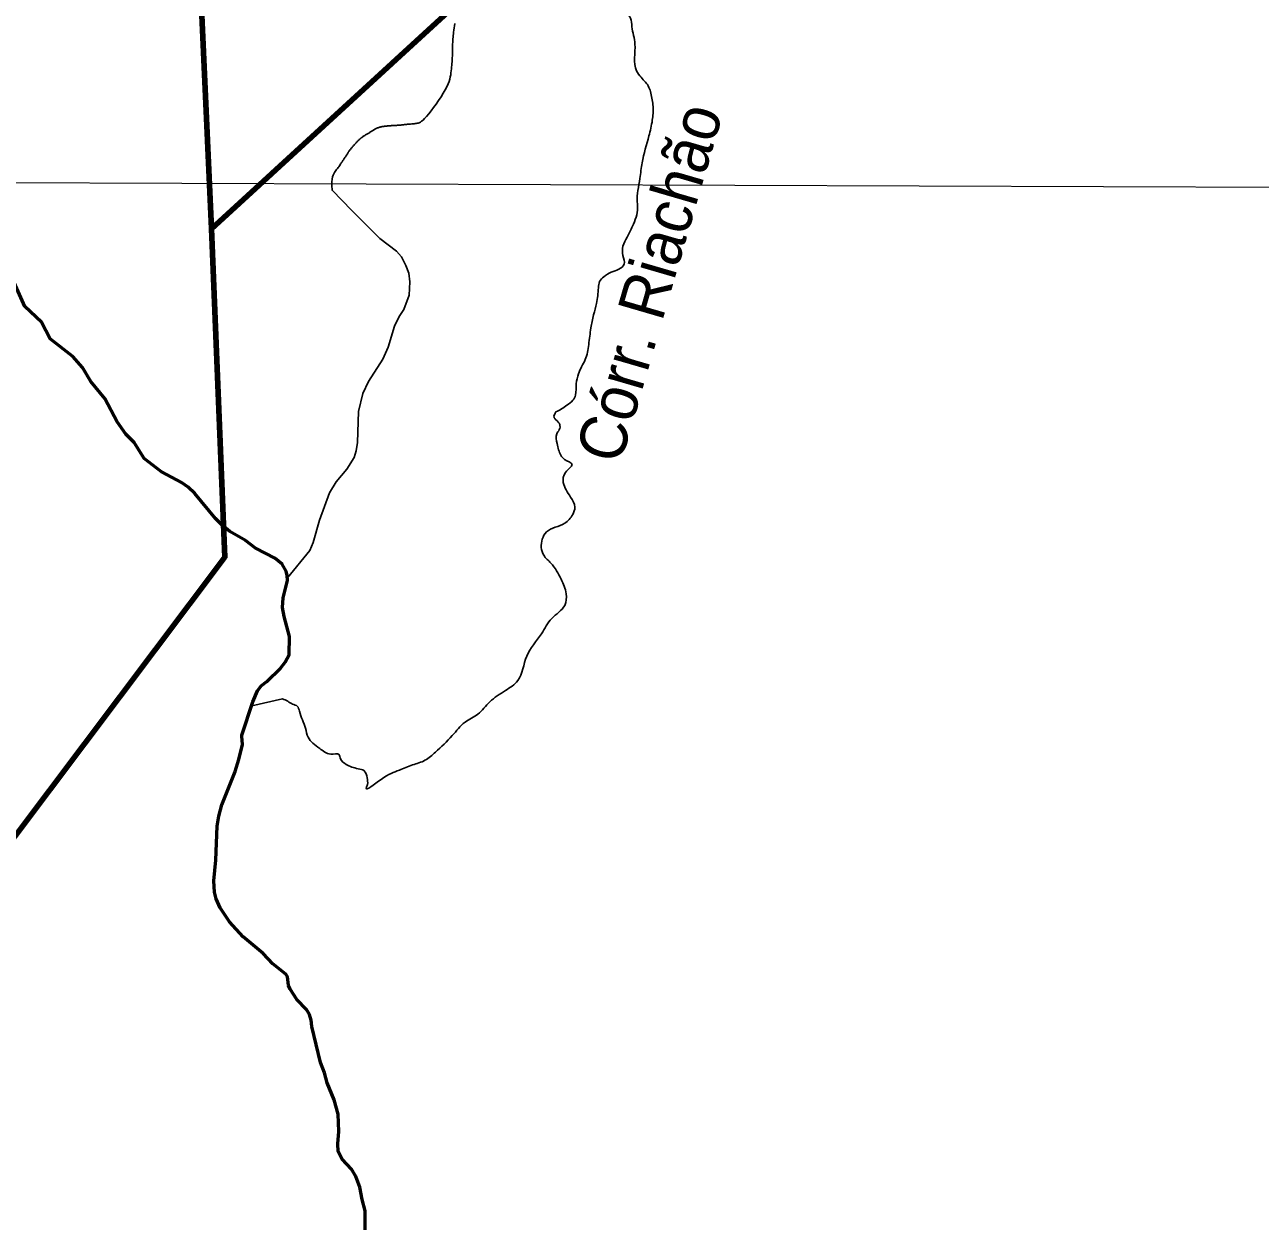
# Model space of a CAD drawing. Extents: x 553962 to 842807, y 8883888 to 9032388.
# Drawn here: x 703521 to 716676, y 8938306 to 8951050 of the extents above; entities that cross this region are included whole.
import ezdxf

# ---------------------------------------------------------------- set-up
doc = ezdxf.new("R2010")
doc.units = 0
doc.header["$LTSCALE"] = 200
for name, color, linetype, lineweight in [('1', 7, 'Continuous', 13), ('24', 7, 'Continuous', 25), ('9', 7, 'Continuous', 90)]:
    doc.layers.add(name, color=color, linetype=linetype, lineweight=lineweight)
doc.layers.add('49', color=7, linetype='Continuous')

msp = doc.modelspace()

# ---------------------------------------------------------------- linework, layer by layer
at = {"layer": '1'}
msp.add_line((565315.3, 8949866.8), (791497.7, 8949052.2), dxfattribs=at)
at = {"layer": '24'}
msp.add_line((706264.7, 8943870.5), (705937.8, 8943795.8), dxfattribs=at)
for points in [[(707335.3, 8949965.8), (707343.4, 8949967), (707351.5, 8949968.2), (707359.7, 8949969.2), (707368, 8949970.1), (707376.3, 8949971), (707384.6, 8949971.8), (707392.9, 8949972.5), (707401.3, 8949973.2), (707409.7, 8949973.8), (707418.2, 8949974.3), (707426.8, 8949974.9), (707435.5, 8949975.4), (707444.3, 8949975.9), (707453.3, 8949976.5), (707462.4, 8949977), (707471.6, 8949977.5), (707480.8, 8949978.1), (707490.1, 8949978.7), (707499.4, 8949979.3), (707508.7, 8949980.1), (707517.9, 8949980.8), (707527.1, 8949981.7), (707536.2, 8949982.6), (707545.5, 8949983.6), (707554.9, 8949984.6), (707564.5, 8949985.6), (707574.4, 8949986.7), (707584.7, 8949987.8), (707595.5, 8949988.9), (707606.7, 8949990), (707618.3, 8949991.1), (707630.1, 8949992.2), (707642.1, 8949993.3), (707654.1, 8949994.5), (707666, 8949995.7), (707677.6, 8949997), (707688.8, 8949998.3), (707699.6, 8949999.9), (707710.4, 8950002.2), (707721.5, 8950006), (707733.5, 8950012.1), (707746.8, 8950021), (707762, 8950033.6), (707779.3, 8950050.5), (707799.4, 8950072.5), (707822.3, 8950099.8), (707847.6, 8950131.9), (707874.3, 8950167.3), (707901.5, 8950205.1), (707928.3, 8950244.1), (707953.9, 8950283.2), (707977.4, 8950321.1), (707997.9, 8950356.8), (708014.7, 8950389.4), (708028.1, 8950419.1), (708038.5, 8950446.2), (708046.4, 8950471.1), (708052.2, 8950494.3), (708056.5, 8950516.3), (708059.6, 8950537.3), (708062.1, 8950557.8), (708064.2, 8950578.2), (708066.1, 8950598.2), (708067.8, 8950617.9), (708069.4, 8950636.8), (708070.7, 8950654.8), (708071.8, 8950671.8), (708072.8, 8950687.4), (708073.6, 8950701.6), (708074.2, 8950714.1), (708074.7, 8950725.1), (708075.1, 8950735), (708075.3, 8950743.8), (708075.5, 8950751.9), (708075.6, 8950759.5), (708075.7, 8950766.9), (708075.8, 8950774.2), (708075.9, 8950781.8), (708075.9, 8950789.6), (708076, 8950797.8), (708076.2, 8950806.4), (708076.3, 8950815.6), (708076.6, 8950825.3), (708076.8, 8950835.8), (708077.2, 8950846.9), (708077.7, 8950858.9), (708078.2, 8950871.8), (708079, 8950885.6), (708080, 8950900.5), (708081.2, 8950916.4), (708082.7, 8950933.6), (708084.7, 8950952), (708087, 8950971.7), (708089.7, 8950992.8), (708092.7, 8951015.1), (708095.8, 8951038.3), (708098.8, 8951062.2)], [(707103, 8949843.3), (707109.6, 8949848.4), (707116.2, 8949853.3), (707122.7, 8949858), (707129.3, 8949862.5), (707136, 8949866.9), (707142.6, 8949871.1), (707149.3, 8949875.3), (707156.1, 8949879.4), (707162.9, 8949883.5), (707169.8, 8949887.6), (707176.7, 8949891.7), (707183.6, 8949895.8), (707190.4, 8949899.8), (707197.1, 8949903.8), (707203.7, 8949907.7), (707210, 8949911.6), (707216.1, 8949915.5), (707222, 8949919.2), (707227.5, 8949922.9), (707233, 8949926.5), (707238.3, 8949930), (707243.6, 8949933.4), (707248.9, 8949936.6), (707254.3, 8949939.8), (707259.8, 8949942.8), (707265.6, 8949945.6), (707271.6, 8949948.3), (707277.8, 8949950.8), (707284.2, 8949953.2), (707290.9, 8949955.5), (707297.8, 8949957.5), (707304.9, 8949959.5), (707312.2, 8949961.3), (707319.7, 8949962.9), (707327.4, 8949964.4), (707335.3, 8949965.8)], [(707005.5, 8949071.8), (706794.5, 8949287.1), (706791.8, 8949336), (706791.8, 8949375.1), (706794.1, 8949406), (706798.3, 8949430), (706803.9, 8949448.5), (706810.8, 8949462.9), (706818.3, 8949474.8), (706826.2, 8949485.3), (706834.1, 8949495.9), (706842, 8949506.5), (706849.7, 8949517.1), (706857.2, 8949527.6), (706864.4, 8949537.9), (706871.4, 8949547.9), (706878, 8949557.5), (706884.2, 8949566.6), (706890, 8949575.2), (706895.4, 8949583.2), (706900.5, 8949590.8), (706905.2, 8949598), (706909.8, 8949604.8), (706914.2, 8949611.4), (706918.5, 8949617.8), (706922.7, 8949624), (706926.9, 8949630.2), (706931, 8949636.2), (706935.2, 8949642.2), (706939.2, 8949648.1), (706943.1, 8949653.8), (706946.9, 8949659.5), (706950.5, 8949665), (706953.9, 8949670.4), (706957.1, 8949675.6), (706960.2, 8949680.7), (706963.2, 8949685.8), (706966.1, 8949690.8), (706969.2, 8949695.8), (706972.4, 8949700.9), (706975.8, 8949706), (706979.6, 8949711.2), (706983.6, 8949716.6), (706988, 8949722.1), (706992.7, 8949727.7), (706997.5, 8949733.4), (707002.5, 8949739.2), (707007.6, 8949745), (707012.8, 8949750.9), (707017.9, 8949756.7), (707023, 8949762.6), (707028, 8949768.5), (707033, 8949774.4), (707038.1, 8949780.3), (707043.2, 8949786.2), (707048.4, 8949792), (707053.8, 8949797.9), (707059.4, 8949803.8), (707065.2, 8949809.7), (707071.2, 8949815.5), (707077.3, 8949821.3), (707083.6, 8949827), (707090, 8949832.6), (707096.5, 8949838.1), (707103, 8949843.3)], [(706318.1, 8945157.8), (706558.5, 8945449.1), (706593.8, 8945534.1), (706659.1, 8945772.7), (706765.2, 8946065.5), (706837, 8946180.3), (706950.8, 8946315.4), (707030.1, 8946442.2), (707051.3, 8946511.7), (707065.5, 8946600.1), (707074.4, 8946928.9), (707120.5, 8947121.8), (707182.7, 8947250.3), (707335.4, 8947487.7), (707390.2, 8947616.9), (707459.2, 8947840.2), (707507, 8947940.8), (707556.4, 8948018.2), (707613.4, 8948168.5), (707621.6, 8948310.7), (707609.1, 8948405.1), (707580.3, 8948486.2), (707531.2, 8948578), (707480.2, 8948638.3), (707302.3, 8948774), (707005.5, 8949071.8)]]:
    msp.add_lwpolyline(points, dxfattribs=at)
at = {"layer": '24', "lineweight": 53}
for points in [[(705832.8, 8943474.1), (705832.2, 8943483.4), (705948.7, 8943839), (706001.1, 8943954.5), (706040.2, 8944007.2), (706100.5, 8944053.4), (706243.1, 8944196.5), (706294.6, 8944261.8), (706335.3, 8944339.1), (706341.1, 8944535.4), (706282.4, 8944747.1), (706266.1, 8944843.4), (706272.3, 8944945.6), (706319.3, 8945130.2), (706317, 8945185.3), (706304, 8945230.7), (706260.8, 8945306.2), (706182.6, 8945367.1), (705978.7, 8945474.4), (705872.5, 8945557.9), (705704.5, 8945652.5), (705622.4, 8945719.5), (705553.2, 8945790.5), (705334.1, 8946058.7), (705261.1, 8946123.8), (705190.9, 8946173.3), (704977.8, 8946288.6), (704792.6, 8946429), (704685.4, 8946600), (704597.4, 8946688.7), (704507.1, 8946819.4), (704375.5, 8947069.7), (704224.8, 8947248.3), (704136.7, 8947399.1), (704032, 8947515), (703791.7, 8947704), (703699.7, 8947883.2), (703521.3, 8948048.6), (703380.4, 8948367.8)], [(707112.4, 8938537.6), (707087.7, 8938670.6), (707047.5, 8938783.2), (706998.9, 8938860.1), (706901.1, 8938969.2), (706857.7, 8939050), (706854.8, 8939130.1), (706866.7, 8939261.7), (706857.8, 8939446.3), (706814.8, 8939599.8), (706742.2, 8939780.9), (706712.9, 8939886.3), (706669.8, 8939997.2), (706579.6, 8940379.4), (706570.6, 8940449.9), (706551.5, 8940509.3), (706520.2, 8940562.7), (706419.5, 8940668.8), (706347.5, 8940779.5), (706331.3, 8940817.8), (706319.7, 8940908.8), (706302.5, 8940937.1), (706163, 8941049.9), (706059.8, 8941158.8), (705847.9, 8941335.2), (705702.7, 8941495.4), (705602.1, 8941646.2), (705560.8, 8941741.3), (705543.5, 8941811.5), (705536.3, 8941930.6), (705555.5, 8942152.9), (705571.3, 8942515.6), (705588.8, 8942621.5), (705620.6, 8942742.3), (705760.4, 8943097.5), (705802.3, 8943224.2), (705838.5, 8943384.3), (705832.8, 8943474.1)], [(706694.7, 8936277.5), (706830.5, 8936420.4), (706877.2, 8936486.3), (706914.6, 8936562.2), (706925.8, 8936622), (706895.3, 8936909.3), (706911, 8937033.7), (706943.3, 8937127.2), (707023.2, 8937296.1), (707124.8, 8937469.7), (707160.2, 8937564.5), (707176.9, 8937639.3), (707157.3, 8937927.7), (707160, 8938043.5), (707144.2, 8938159.5), (707144.9, 8938416), (707112.4, 8938537.6)]]:
    msp.add_lwpolyline(points, dxfattribs=at)
at = {"layer": '24'}
for points in [[(710764.5, 8952700.7), (710808.6, 8952628.5), (710796.5, 8952588.4), (710732.4, 8952468.1), (710692.3, 8952383.8), (710547.9, 8952271.5), (710451.7, 8952187.3), (710375.5, 8952135.1), (710311.4, 8952030.8), (710235.2, 8951906.5), (710171.1, 8951786.1), (710139, 8951641.7), (710082.8, 8951517.4), (709994.7, 8951429.1), (709898.4, 8951365), (709874.4, 8951284.7), (709890.4, 8951220.5), (709970.6, 8951120.3), (709986.6, 8951028), (710018.7, 8950843.5), (710034.7, 8950558.7), (710082.8, 8950490.5), (710167.1, 8950382.2), (710187.1, 8950322), (710211.2, 8950177.6), (710203.1, 8950033.2), (710167.1, 8949864.7), (710094.9, 8949579.9), (710070.8, 8949411.4), (710042.8, 8949159.9), (710046.8, 8949099.7), (710030.7, 8948999.5), (709990.6, 8948903.2), (709934.5, 8948786.9), (709890.4, 8948690.6), (709890.4, 8948590.3), (709902.4, 8948498), (709846.3, 8948445.9), (709766.1, 8948413.8), (709685.9, 8948365.7), (709641.8, 8948313.5), (709629.8, 8948249.3), (709609.8, 8948080.9), (709577.7, 8947960.5), (709549.6, 8947820.1), (709525.6, 8947643.6), (709489.5, 8947483.2), (709449.4, 8947406.9), (709417.3, 8947330.7), (709393.2, 8947226.4), (709385.2, 8947106.1), (709357.2, 8947049.9), (709293, 8946997.8), (709236.9, 8946957.7), (709176.7, 8946925.6)], [(709176.7, 8946925.6), (709156.7, 8946869.4), (709176.7, 8946841.3), (709216.8, 8946793.2), (709212.8, 8946737.1), (709184.8, 8946692.9), (709188.8, 8946588.6), (709228.9, 8946464.3), (709269, 8946420.2), (709348.3, 8946367.6), (709278.6, 8946282.4), (709255.4, 8946174.1), (709332.8, 8946019.3), (709379.2, 8945910.9), (709356, 8945833.6), (709270.9, 8945740.7), (709077.4, 8945647.8), (709031, 8945570.4), (709046.4, 8945400.2), (709123.8, 8945315), (709232.2, 8945144.8), (709286.4, 8944990), (709270.9, 8944866.1), (709131.6, 8944726.8), (709023.2, 8944564.3), (708866.1, 8944324.4), (708770.1, 8944064.3), (708640.1, 8943959.1), (708473, 8943838.3), (708346, 8943708.3), (708209.8, 8943621.6), (708073.6, 8943479.2), (707894, 8943302.8), (707782.6, 8943216.1), (707649.5, 8943166.6), (707510.2, 8943110.8), (707315.1, 8943011.8), (707157.2, 8942922), (707169.6, 8942959.1), (707166.5, 8943030.3), (707135.6, 8943104.6), (707070.6, 8943126.3), (706943.7, 8943172.8), (706884.8, 8943231.6), (706869.3, 8943274.9), (706779.6, 8943281.1), (706661.9, 8943343), (706587.6, 8943398.7), (706538.1, 8943460.7), (706510.2, 8943556.6), (706445.2, 8943739.3), (706423.6, 8943791.9), (706374, 8943813.6), (706321.4, 8943844.5), (706264.7, 8943870.5)]]:
    msp.add_spline(points, degree=3, dxfattribs=at)
at = {"layer": '9'}
for points in [[(705081.2, 8958366.8), (705509.2, 8948874.2), (720755.9, 8962863.6), (723053.6, 8963740.6)], [(705509.2, 8948874.2), (705653.5, 8945380.8), (701918.9, 8940415.3), (694874, 8947402.7)]]:
    msp.add_lwpolyline(points, dxfattribs=at)

# ---------------------------------------------------------------- texts
at = {"layer": '49', "width": 0.95}
msp.add_text('Córr. Riachão', height=500, rotation=73.734, dxfattribs=at).set_placement((709860.9, 8946353.1))

doc.saveas('drawing.dxf')
